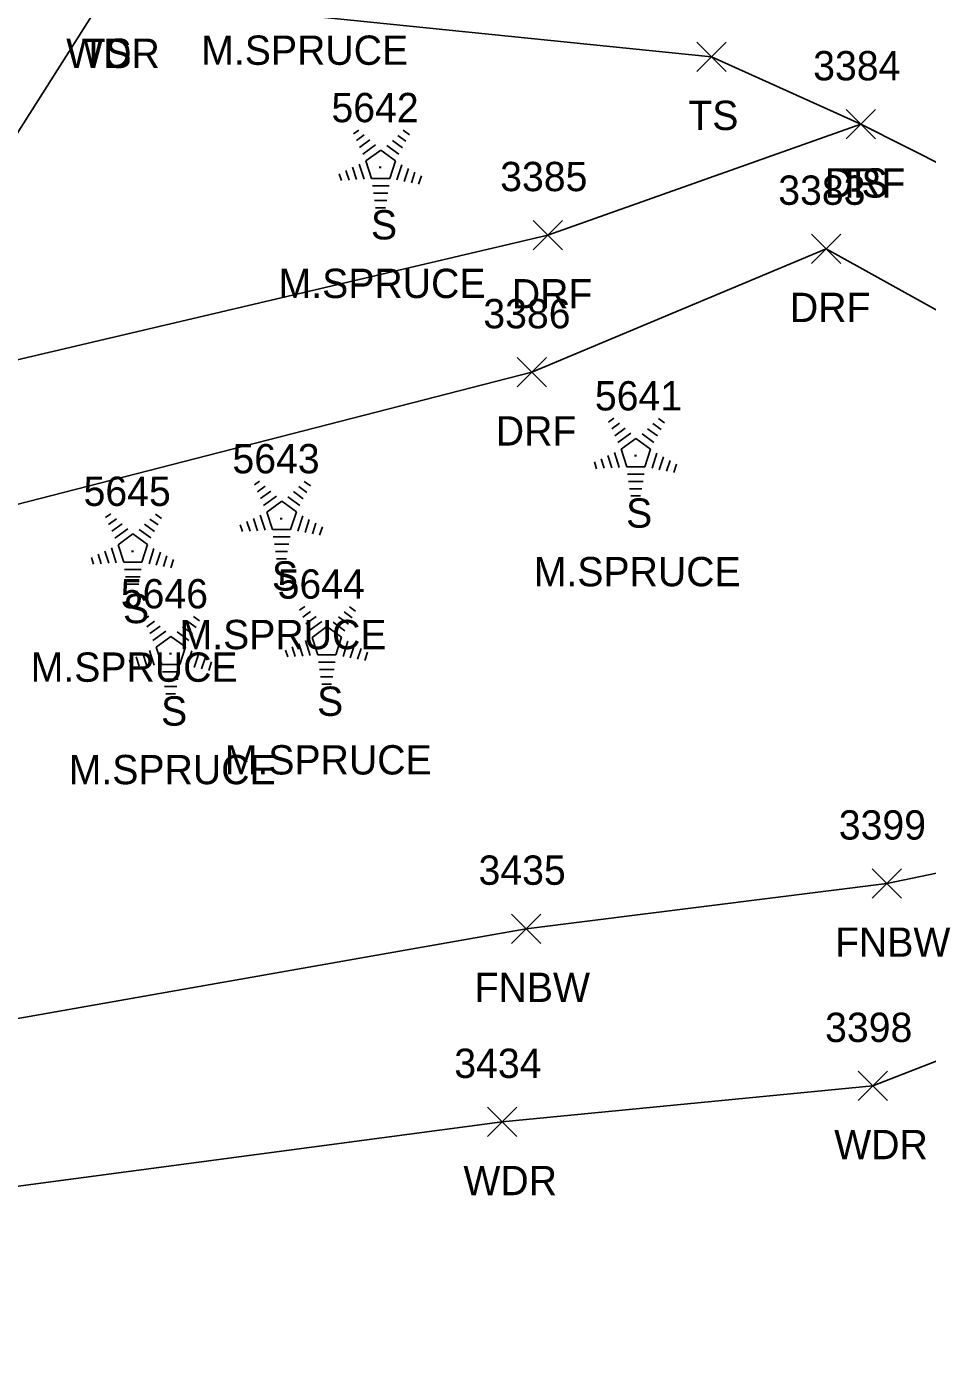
# Model space of a CAD drawing. Extents: x 1439173 to 1457902, y 641926 to 659889.
# Drawn here: x 1446883.6 to 1446945.1, y 651443.6 to 651534.2 of the extents above; entities that cross this region are included whole.
import ezdxf

# ---------------------------------------------------------------- set-up
doc = ezdxf.new("R2010")
doc.units = 0
for name, color, linetype in [('L_A', 7, 'Continuous'), ('L_C', 7, 'Continuous'), ('L_I', 7, 'Continuous'), ('L_TIC', 7, 'Continuous'), ('LAWA', 7, 'Continuous'), ('LELB', 7, 'Continuous'), ('LFNC', 7, 'Continuous'), ('LTC', 7, 'Continuous'), ('R_A', 7, 'Continuous'), ('R_I', 7, 'Continuous'), ('R_TIC', 7, 'Continuous'), ('RDF', 7, 'Continuous')]:
    doc.layers.add(name, color=color, linetype=linetype)

msp = doc.modelspace()

# ---------------------------------------------------------------- linework, layer by layer
at = {"layer": 'L_TIC'}
for points in [[(1446929.382, 651531.133), (1446931.382, 651533.133)], [(1446931.382, 651531.133), (1446929.382, 651533.133)], [(1446929.382, 651531.133), (1446931.382, 651533.133)], [(1446931.382, 651531.133), (1446929.382, 651533.133)], [(1446939.569, 651526.521), (1446941.569, 651528.521)], [(1446941.569, 651526.521), (1446939.569, 651528.521)], [(1446941.327, 651474.706), (1446943.327, 651476.706)], [(1446943.327, 651474.706), (1446941.327, 651476.706)], [(1446916.741, 651471.621), (1446918.741, 651473.621)], [(1446918.741, 651471.621), (1446916.741, 651473.621)], [(1446940.384, 651460.892), (1446942.384, 651462.892)], [(1446942.384, 651460.892), (1446940.384, 651462.892)], [(1446915.087, 651458.438), (1446917.087, 651460.438)], [(1446917.087, 651458.438), (1446915.087, 651460.438)]]:
    msp.add_lwpolyline(points, dxfattribs=at)
at = {"layer": 'LAWA'}
for points in [[(1446852.052, 651518.803), (1446876.248, 651516.278), (1446888.99, 651536.369), (1446893.03, 651550.184), (1446929.916, 651559.433), (1446932.479, 651579.237), (1446917.579, 651589.795), (1446917.424, 651589.844), (1446893.961, 651577.252), (1446864.119, 651571.584), (1446843.299, 651565.864)], [(1447023.41, 651422.892), (1447010.38, 651454.018), (1446997.6, 651482.356), (1446996.311, 651480.892), (1446988.331, 651476.971), (1446969.069, 651472.682), (1446941.384, 651461.892), (1446916.087, 651459.438), (1446878.615, 651454.472), (1446835.731, 651448.229)]]:
    msp.add_lwpolyline(points, dxfattribs=at)
at = {"layer": 'LELB'}
for points in [[(1446852.052, 651518.803), (1446845.595, 651546.553), (1446869.898, 651544.642), (1446888.99, 651536.369), (1446930.382, 651532.133)], [(1446930.382, 651532.133), (1446940.569, 651527.521)]]:
    msp.add_lwpolyline(points, dxfattribs=at)
at = {"layer": 'LFNC'}
msp.add_lwpolyline([(1446968.155, 651481.081), (1446942.327, 651475.706), (1446917.741, 651472.621), (1446876.313, 651465.313), (1446834.915, 651457.425)], dxfattribs=at)
at = {"layer": 'LTC'}
for p, q in [((1446905.95, 651526.874), (1446906.305, 651527.131)), ((1446906.16, 651526.408), (1446906.689, 651526.792)), ((1446908.977, 651526.766), (1446909.527, 651526.367)), ((1446909.349, 651527.114), (1446909.768, 651526.809)), ((1446906.369, 651525.942), (1446907.073, 651526.454)), ((1446906.579, 651525.477), (1446907.457, 651526.114)), ((1446906.804, 651525.022), (1446907.815, 651525.756)), ((1446907.815, 651525.756), (1446908.812, 651525.031)), ((1446908.235, 651526.069), (1446909.045, 651525.48)), ((1446908.606, 651526.417), (1446909.286, 651525.924)), ((1446906.349, 651524.802), (1446906.68, 651523.783)), ((1446906.804, 651525.022), (1446907.191, 651523.828)), ((1446908.812, 651525.031), (1446908.421, 651523.828)), ((1446909.25, 651524.76), (1446908.912, 651523.721)), ((1446904.983, 651524.153), (1446905.135, 651523.685)), ((1446905.438, 651524.369), (1446905.65, 651523.718)), ((1446905.894, 651524.586), (1446906.165, 651523.751)), ((1446908.421, 651523.828), (1446907.191, 651523.828)), ((1446909.694, 651524.51), (1446909.407, 651523.625)), ((1446910.139, 651524.26), (1446909.902, 651523.53)), ((1446910.583, 651524.009), (1446910.396, 651523.435)), ((1446908.383, 651523.328), (1446907.238, 651523.328)), ((1446908.299, 651522.828), (1446907.311, 651522.828)), ((1446908.215, 651522.328), (1446907.384, 651522.328)), ((1446908.131, 651521.828), (1446907.456, 651521.828)), ((1446923.355, 651507.201), (1446923.71, 651507.458)), ((1446923.565, 651506.735), (1446924.094, 651507.119)), ((1446923.775, 651506.269), (1446924.478, 651506.781)), ((1446926.012, 651506.744), (1446926.691, 651506.251)), ((1446926.383, 651507.093), (1446926.932, 651506.694)), ((1446926.754, 651507.441), (1446927.173, 651507.137)), ((1446923.984, 651505.804), (1446924.863, 651506.442)), ((1446924.209, 651505.349), (1446925.22, 651506.083)), ((1446925.22, 651506.083), (1446926.218, 651505.358)), ((1446925.64, 651506.396), (1446926.45, 651505.807)), ((1446923.299, 651504.913), (1446923.57, 651504.078)), ((1446923.754, 651505.129), (1446924.085, 651504.11)), ((1446924.209, 651505.349), (1446924.596, 651504.155)), ((1446926.218, 651505.358), (1446925.826, 651504.155)), ((1446926.655, 651505.087), (1446926.317, 651504.048)), ((1446927.1, 651504.837), (1446926.812, 651503.952)), ((1446922.388, 651504.48), (1446922.54, 651504.012)), ((1446922.843, 651504.697), (1446923.055, 651504.045)), ((1446925.826, 651504.155), (1446924.596, 651504.155)), ((1446927.544, 651504.587), (1446927.307, 651503.857)), ((1446927.988, 651504.337), (1446927.802, 651503.762)), ((1446899.194, 651502.909), (1446899.549, 651503.167)), ((1446902.593, 651503.15), (1446903.012, 651502.845)), ((1446925.788, 651503.655), (1446924.643, 651503.655)), ((1446925.704, 651503.155), (1446924.716, 651503.155)), ((1446899.404, 651502.444), (1446899.933, 651502.828)), ((1446899.613, 651501.978), (1446900.317, 651502.489)), ((1446899.823, 651501.512), (1446900.701, 651502.15)), ((1446901.479, 651502.105), (1446902.289, 651501.516)), ((1446901.85, 651502.453), (1446902.53, 651501.959)), ((1446902.221, 651502.802), (1446902.771, 651502.402)), ((1446925.62, 651502.655), (1446924.789, 651502.655)), ((1446925.537, 651502.155), (1446924.862, 651502.155)), ((1446900.048, 651501.057), (1446901.059, 651501.792)), ((1446901.059, 651501.792), (1446902.056, 651501.067)), ((1446889.04, 651500.684), (1446889.395, 651500.942)), ((1446889.25, 651500.219), (1446889.779, 651500.603)), ((1446889.459, 651499.753), (1446890.163, 651500.264)), ((1446891.696, 651500.228), (1446892.375, 651499.734)), ((1446892.067, 651500.576), (1446892.617, 651500.177)), ((1446892.438, 651500.924), (1446892.857, 651500.62)), ((1446898.682, 651500.405), (1446898.894, 651499.754)), ((1446899.138, 651500.622), (1446899.409, 651499.787)), ((1446899.593, 651500.838), (1446899.924, 651499.819)), ((1446900.048, 651501.057), (1446900.435, 651499.864)), ((1446902.056, 651501.067), (1446901.665, 651499.864)), ((1446902.494, 651500.796), (1446902.156, 651499.757)), ((1446902.938, 651500.546), (1446902.651, 651499.661)), ((1446903.383, 651500.296), (1446903.146, 651499.566)), ((1446889.669, 651499.287), (1446890.547, 651499.925)), ((1446889.893, 651498.832), (1446890.905, 651499.567)), ((1446890.905, 651499.567), (1446891.902, 651498.842)), ((1446891.325, 651499.879), (1446892.135, 651499.291)), ((1446898.227, 651500.189), (1446898.379, 651499.721)), ((1446901.665, 651499.864), (1446900.435, 651499.864)), ((1446901.627, 651499.364), (1446900.482, 651499.364)), ((1446903.827, 651500.045), (1446903.64, 651499.471)), ((1446889.439, 651498.613), (1446889.77, 651497.594)), ((1446889.893, 651498.832), (1446890.28, 651497.639)), ((1446891.902, 651498.842), (1446891.511, 651497.639)), ((1446892.34, 651498.571), (1446892.002, 651497.531)), ((1446901.543, 651498.864), (1446900.555, 651498.864)), ((1446888.072, 651497.963), (1446888.225, 651497.495)), ((1446888.528, 651498.18), (1446888.74, 651497.528)), ((1446888.983, 651498.397), (1446889.255, 651497.561)), ((1446891.511, 651497.639), (1446890.28, 651497.639)), ((1446892.784, 651498.32), (1446892.497, 651497.436)), ((1446893.229, 651498.07), (1446892.992, 651497.341)), ((1446893.673, 651497.82), (1446893.486, 651497.246)), ((1446901.459, 651498.364), (1446900.628, 651498.364)), ((1446901.375, 651497.864), (1446900.7, 651497.864)), ((1446891.472, 651497.139), (1446890.328, 651497.139)), ((1446891.389, 651496.639), (1446890.4, 651496.639)), ((1446891.305, 651496.139), (1446890.473, 651496.139)), ((1446891.221, 651495.639), (1446890.546, 651495.639)), ((1446891.633, 651493.693), (1446891.988, 651493.95)), ((1446895.032, 651493.933), (1446895.451, 651493.629)), ((1446902.278, 651494.357), (1446902.632, 651494.614)), ((1446902.487, 651493.891), (1446903.016, 651494.275)), ((1446902.697, 651493.425), (1446903.401, 651493.937)), ((1446904.934, 651493.9), (1446905.613, 651493.407)), ((1446905.305, 651494.249), (1446905.854, 651493.85)), ((1446905.676, 651494.597), (1446906.095, 651494.293)), ((1446891.843, 651493.227), (1446892.372, 651493.611)), ((1446892.053, 651492.761), (1446892.756, 651493.273)), ((1446894.29, 651493.236), (1446894.969, 651492.743)), ((1446894.661, 651493.585), (1446895.21, 651493.186)), ((1446902.906, 651492.96), (1446903.785, 651493.598)), ((1446903.131, 651492.505), (1446904.143, 651493.239)), ((1446904.143, 651493.239), (1446905.14, 651492.514)), ((1446904.563, 651493.552), (1446905.372, 651492.963)), ((1446892.262, 651492.296), (1446893.141, 651492.934)), ((1446892.487, 651491.841), (1446893.498, 651492.575)), ((1446893.498, 651492.575), (1446894.496, 651491.85)), ((1446893.918, 651492.888), (1446894.728, 651492.299)), ((1446902.221, 651492.069), (1446902.492, 651491.234)), ((1446902.676, 651492.286), (1446903.007, 651491.266)), ((1446903.131, 651492.505), (1446903.518, 651491.311)), ((1446905.14, 651492.514), (1446904.749, 651491.311)), ((1446905.577, 651492.243), (1446905.239, 651491.204)), ((1446891.121, 651491.189), (1446891.333, 651490.537)), ((1446891.577, 651491.405), (1446891.848, 651490.57)), ((1446892.032, 651491.621), (1446892.363, 651490.602)), ((1446892.487, 651491.841), (1446892.874, 651490.647)), ((1446894.496, 651491.85), (1446894.104, 651490.647)), ((1446894.933, 651491.579), (1446894.595, 651490.54)), ((1446895.378, 651491.329), (1446895.09, 651490.444)), ((1446901.31, 651491.636), (1446901.462, 651491.168)), ((1446901.766, 651491.853), (1446901.977, 651491.201)), ((1446904.749, 651491.311), (1446903.518, 651491.311)), ((1446906.022, 651491.993), (1446905.734, 651491.108)), ((1446906.466, 651491.743), (1446906.229, 651491.013)), ((1446906.911, 651491.493), (1446906.724, 651490.918)), ((1446890.666, 651490.972), (1446890.818, 651490.504)), ((1446894.104, 651490.647), (1446892.874, 651490.647)), ((1446895.822, 651491.079), (1446895.585, 651490.349)), ((1446896.266, 651490.829), (1446896.08, 651490.254)), ((1446904.71, 651490.811), (1446903.566, 651490.811)), ((1446904.626, 651490.311), (1446903.638, 651490.311)), ((1446894.066, 651490.147), (1446892.921, 651490.147)), ((1446893.982, 651489.647), (1446892.994, 651489.647)), ((1446904.543, 651489.811), (1446903.711, 651489.811)), ((1446893.898, 651489.147), (1446893.067, 651489.147)), ((1446893.815, 651488.647), (1446893.14, 651488.647)), ((1446904.459, 651489.311), (1446903.784, 651489.311))]:
    msp.add_line(p, q, dxfattribs=at)
at = {"layer": 'R_TIC'}
for points in [[(1446939.569, 651526.521), (1446941.569, 651528.521)], [(1446941.569, 651526.521), (1446939.569, 651528.521)], [(1446918.217, 651518.959), (1446920.217, 651520.959)], [(1446920.217, 651518.959), (1446918.217, 651520.959)], [(1446937.189, 651518.027), (1446939.189, 651520.027)], [(1446939.189, 651518.027), (1446937.189, 651520.027)], [(1446917.124, 651509.599), (1446919.124, 651511.599)], [(1446919.124, 651509.599), (1446917.124, 651511.599)]]:
    msp.add_lwpolyline(points, dxfattribs=at)
at = {"layer": 'RDF'}
for points in [[(1447044.3, 651258.304), (1447047.278, 651308.238), (1447042.531, 651352.47), (1447031.553, 651387.584), (1447018.84, 651422.434), (1447008.688, 651451.498), (1446996.311, 651480.892), (1446983.413, 651497.86), (1446964.664, 651515.374), (1446940.569, 651527.521), (1446919.217, 651519.959), (1446876.413, 651509.908), (1446852.242, 651495.914), (1446825.792, 651487.565)], [(1447036.334, 651254.908), (1447039.367, 651304.672), (1447034.599, 651350.052), (1447021.759, 651386.135), (1447012.158, 651418.67), (1447001.087, 651449.428), (1446988.331, 651476.971), (1446977.447, 651492.984), (1446960.564, 651506.609), (1446938.189, 651519.027), (1446918.124, 651510.599), (1446878.791, 651500.513), (1446855.914, 651487.827), (1446830.394, 651477.654)]]:
    msp.add_lwpolyline(points, dxfattribs=at)

# ---------------------------------------------------------------- texts
at = {"layer": 'L_A'}
for s, p in [('WDR', (1446886.352, 651531.369)), ('TS', (1446887.399, 651531.369)), ('TS', (1446928.792, 651527.133)), ('TS', (1446928.792, 651527.133)), ('TS', (1446938.979, 651522.521)), ('S', (1446907.141, 651519.665)), ('S', (1446924.546, 651499.993)), ('S', (1446900.385, 651495.701)), ('S', (1446890.231, 651493.476)), ('S', (1446892.824, 651486.485)), ('S', (1446903.468, 651487.149)), ('FNBW', (1446938.799, 651470.706)), ('FNBW', (1446914.214, 651467.621)), ('WDR', (1446938.746, 651456.892)), ('WDR', (1446913.449, 651454.438))]:
    msp.add_text(s, height=2, dxfattribs=at).set_placement(p)
at = {"layer": 'L_C'}
for p in [(1446895.565, 651531.581), (1446900.842, 651515.665), (1446918.247, 651495.993), (1446894.086, 651491.701), (1446883.931, 651489.476), (1446897.169, 651483.149), (1446886.525, 651482.485)]:
    msp.add_text('M.SPRUCE', height=2, dxfattribs=at).set_placement(p)
at = {"layer": 'L_I'}
for s, p in [('3384', (1446937.31, 651530.521)), ('5642', (1446904.448, 651527.665)), ('5641', (1446922.42, 651507.993)), ('5643', (1446897.692, 651503.701)), ('5645', (1446887.538, 651501.476)), ('5644', (1446900.775, 651495.149)), ('5646', (1446890.076, 651494.485)), ('3399', (1446939.059, 651478.706)), ('3435', (1446914.481, 651475.621)), ('3398', (1446938.124, 651464.892)), ('3434', (1446912.827, 651462.438))]:
    msp.add_text(s, height=2, dxfattribs=at).set_placement(p)
at = {"layer": 'LTC'}
for p in [(1446907.698, 651524.769), (1446925.103, 651505.097), (1446900.942, 651500.805), (1446890.787, 651498.58), (1446904.025, 651492.253), (1446893.381, 651491.589)]:
    msp.add_text('.', height=1.037, rotation=270, dxfattribs=at).set_placement(p)
at = {"layer": 'R_A'}
for p in [(1446938.105, 651522.521), (1446916.753, 651514.959), (1446935.725, 651514.027), (1446915.659, 651505.599)]:
    msp.add_text('DRF', height=2, dxfattribs=at).set_placement(p)
at = {"layer": 'R_I'}
for s, p in [('3384', (1446937.31, 651530.521)), ('3385', (1446915.958, 651522.959)), ('3383', (1446934.929, 651522.027)), ('3386', (1446914.809, 651513.599))]:
    msp.add_text(s, height=2, dxfattribs=at).set_placement(p)

doc.saveas('drawing.dxf')
